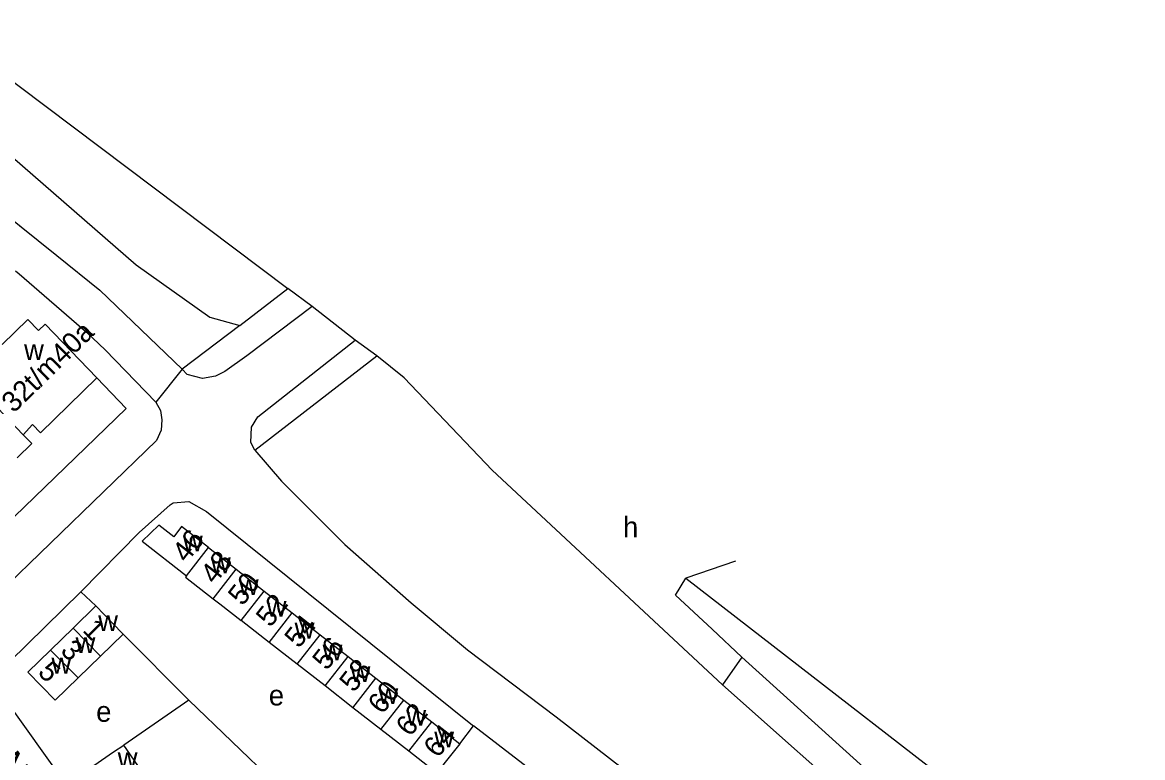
# Model space of a CAD drawing. Extents: x 157569 to 159501, y 382907 to 384670.
# Drawn here: x 158517.3 to 158735.9, y 383970 to 384113.4 of the extents above; entities that cross this region are included whole.
import ezdxf

# ---------------------------------------------------------------- set-up
doc = ezdxf.new("R2010")
doc.units = 0
for name, color, linetype in [('BLT_Basislijn', 7, 'Continuous'), ('BLT_Bebouwing', 7, 'Continuous'), ('BLT_Centroide', 7, 'Continuous'), ('BLT_Huisnummer', 7, 'Continuous'), ('BLT_Huisnummer_ tussenligend', 7, 'Continuous'), ('BLT_Huisnummer_reeks', 7, 'Continuous'), ('BLT_Onderverdeling_panden', 7, 'Continuous'), ('BLT_Straatnaam', 7, 'Continuous'), ('BLT_Vlakafsluiter', 7, 'Continuous')]:
    doc.layers.add(name, color=color, linetype=linetype)

msp = doc.modelspace()

# ---------------------------------------------------------------- linework, layer by layer
at = {"layer": 'BLT_Basislijn'}
for p, q in [((158559.74, 384054.29), (158569.14, 384061.5)), ((158573.83, 384058.02), (158569.14, 384061.5)), ((158582.26, 384051.44), (158573.83, 384058.02)), ((158559.74, 384054.29), (158548.48, 384045.78)), ((158586.44, 384048.36), (158582.26, 384051.44)), ((158562.69, 384029.96), (158586.44, 384048.36)), ((158505.7, 383995.32), (158543.5, 384031.88)), ((158531.64, 383999.58), (158528.71, 384002.36)), ((158549.8, 383981.2), (158536.98, 383994.11)), ((158549.8, 383981.2), (158537.09, 383972.41)), ((158549.8, 383981.2), (158583.31, 383948.98)), ((158602.63, 383972.71), (158605.34, 383976.17)), ((158620.19, 383964.77), (158605.34, 383976.17))]:
    msp.add_line(p, q, dxfattribs=at)
for points in [[(158355.84, 384216.74), (158402.77, 384183.18), (158464.2, 384140.57), (158569.14, 384061.5)], [(158347.81, 384209.43), (158356.75, 384201.07), (158405.9, 384167.09), (158495.27, 384102.85), (158509.24, 384092.49), (158539.52, 384066.14), (158553.9, 384055.91), (158559.74, 384054.29)], [(158424.09, 384141.42), (158509.72, 384079.4), (158524.04, 384067.99), (158532.46, 384061.21), (158548.48, 384045.78)], [(158515.95, 384064.95), (158516.72, 384064.39), (158529.82, 384053), (158533.49, 384049.58), (158543.33, 384039.34)], [(158573.83, 384058.02), (158561.14, 384048.41), (158556.85, 384045.35), (158555.02, 384044.43), (158552.43, 384043.93), (158549.49, 384044.77), (158548.48, 384045.78)], [(158562.69, 384029.96), (158561.9, 384031.47), (158562, 384034.49), (158563.28, 384036.5), (158582.26, 384051.44)], [(158653.92, 383984.17), (158608.97, 384026.05), (158591.83, 384044.1), (158586.44, 384048.36)], [(158438.28, 383942.1), (158537.6, 384038.11), (158531.85, 384044.06)], [(158543.33, 384039.34), (158544.25, 384037.7), (158544.55, 384035.89), (158544.42, 384033.89), (158543.5, 384031.88)], [(158562.69, 384029.96), (158567.88, 384023.92), (158580.22, 384011.58), (158593.15, 384000.18), (158604.18, 383991.04), (158621.47, 383977.96), (158748.93, 383879.13), (158755.24, 383874.14)], [(158528.71, 384002.36), (158540.13, 384013.91), (158546.14, 384019.31), (158546.77, 384019.68), (158549.81, 384019.97), (158553.21, 384018.01), (158605.12, 383976.33), (158605.34, 383976.17)], [(158657.69, 383989.6), (158651.87, 383995.03), (158644.75, 384001.66), (158646.74, 384005)], [(158646.74, 384005), (158860.75, 383839.14)], [(158528.71, 384002.36), (158514.8, 383988.68), (158512.66, 383985.39), (158513.11, 383983.23), (158513.85, 383981.55), (158525.69, 383964.91), (158525.9, 383964.6)], [(158811.42, 383840.42), (158810.54, 383844.51), (158806.71, 383853.93), (158801.77, 383861.49), (158799.46, 383864.32), (158786.36, 383875.79), (158747.29, 383908.56), (158657.69, 383989.6)], [(158805.34, 383839.82), (158804.63, 383843.87), (158801.28, 383852.5), (158794.41, 383861.6), (158786.32, 383868.73), (158743.04, 383904.95), (158653.92, 383984.17)]]:
    msp.add_lwpolyline(points, dxfattribs=at)
at = {"layer": 'BLT_Bebouwing'}
for p, q in [((158518.39, 384055.48), (158513.35, 384050.6)), ((158520.47, 384053.31), (158518.39, 384055.48)), ((158521.78, 384054.58), (158520.47, 384053.31)), ((158531.85, 384044.06), (158521.78, 384054.58)), ((158520.84, 384033.39), (158531.85, 384044.06)), ((158517.48, 384032.99), (158519.31, 384034.96)), ((158519.31, 384034.96), (158520.84, 384033.39)), ((158519.19, 384031.25), (158517.48, 384032.99)), ((158516.33, 384028.51), (158519.19, 384031.25)), ((158553.62, 384010.99), (158559.06, 384006.73)), ((158559.06, 384006.73), (158564.51, 384002.48)), ((158564.51, 384002.48), (158569.96, 383998.23)), ((158527.23, 383995.28), (158531.64, 383999.58)), ((158569.96, 383998.23), (158575.4, 383993.97)), ((158522.83, 383990.97), (158527.23, 383995.28)), ((158565.47, 383992.47), (158560.02, 383996.72)), ((158536.98, 383994.11), (158532.57, 383989.81)), ((158575.4, 383993.97), (158580.85, 383989.72)), ((158570.92, 383988.23), (158565.47, 383992.47)), ((158532.57, 383989.81), (158528.18, 383985.54)), ((158580.85, 383989.72), (158586.3, 383985.47)), ((158576.37, 383983.98), (158570.92, 383988.23)), ((158586.3, 383985.47), (158591.75, 383981.21)), ((158581.82, 383979.73), (158576.37, 383983.98)), ((158591.75, 383981.21), (158597.19, 383976.96)), ((158587.27, 383975.48), (158581.82, 383979.73)), ((158597.19, 383976.96), (158602.63, 383972.71)), ((158592.72, 383971.23), (158587.27, 383975.48)), ((158540.54, 383967.44), (158537.09, 383972.41)), ((158598.17, 383966.98), (158592.72, 383971.23))]:
    msp.add_line(p, q, dxfattribs=at)
for points in [[(158553.62, 384010.99), (158548.39, 384015.07), (158546.84, 384013.09), (158543.97, 384015.33), (158540.71, 384012.21), (158549.32, 384005.48)], [(158549.32, 384005.48), (158549.13, 384005.23), (158554.57, 384000.97)], [(158531.64, 383999.58), (158534.92, 383996.22), (158536.98, 383994.11)], [(158554.57, 384000.97), (158555.82, 384000), (158560.02, 383996.72)], [(158528.18, 383985.54), (158523.74, 383981.21), (158518.42, 383986.67), (158522.83, 383990.97)], [(158531.29, 383968.44), (158535.1, 383971.09), (158537.09, 383972.41)], [(158602.63, 383972.71), (158599.82, 383969.09), (158598.17, 383966.98)]]:
    msp.add_lwpolyline(points, dxfattribs=at)
at = {"layer": 'BLT_Onderverdeling_panden'}
for p, q in [((158517.48, 384032.99), (158509.16, 384041.62)), ((158549.32, 384005.48), (158553.62, 384010.99)), ((158554.57, 384000.97), (158559.06, 384006.73)), ((158560.02, 383996.72), (158564.51, 384002.48)), ((158565.47, 383992.47), (158569.96, 383998.23)), ((158532.57, 383989.81), (158527.23, 383995.28)), ((158570.92, 383988.23), (158575.4, 383993.97)), ((158528.18, 383985.54), (158522.83, 383990.97)), ((158576.37, 383983.98), (158580.85, 383989.72)), ((158581.82, 383979.73), (158586.3, 383985.47)), ((158587.27, 383975.48), (158591.75, 383981.21)), ((158592.72, 383971.23), (158597.19, 383976.96))]:
    msp.add_line(p, q, dxfattribs=at)
at = {"layer": 'BLT_Vlakafsluiter'}
for p, q in [((158548.48, 384045.78), (158543.33, 384039.34)), ((158656.47, 384008.34), (158646.74, 384005)), ((158657.69, 383989.6), (158653.92, 383984.17))]:
    msp.add_line(p, q, dxfattribs=at)

# ---------------------------------------------------------------- texts
at = {"layer": 'BLT_Centroide'}
for s, p in [('w', (158517.65, 384047.57)), ('h', (158634.5, 384012.98)), ('w', (158548.64, 384010.23)), ('w', (158554.09, 384005.98)), ('w', (158559.55, 384001.73)), ('w', (158564.98, 383997.47)), ('w', (158532.11, 383994.69)), ('w', (158570.44, 383993.22)), ('w', (158527.7, 383990.39)), ('w', (158575.89, 383988.97)), ('w', (158523, 383986.39)), ('w', (158581.34, 383984.72)), ('e', (158565.4, 383980.16)), ('w', (158586.78, 383980.47)), ('e', (158531.72, 383976.98)), ('w', (158592.23, 383976.22)), ('w', (158597.67, 383971.98)), ('w', (158535.92, 383967.94))]:
    msp.add_text(s, height=4, dxfattribs=at).set_placement(p)
at = {"layer": 'BLT_Huisnummer'}
for s, rotation, p in [('46', 52.0458, (158549.37, 384007.82)), ('50', 52.0458, (158560.26, 383999.42)), ('54', 52.0458, (158571.27, 383991.15)), ('1', 314.3028, (158528.89, 383994.72)), ('5', 314.2908, (158520.15, 383986.48)), ('58', 52.0458, (158581.98, 383982.53)), ('64', 52.0458, (158598.4, 383969.76))]:
    msp.add_text(s, height=4, rotation=rotation, dxfattribs=at).set_placement(p)
at = {"layer": 'BLT_Huisnummer_ tussenligend'}
for s, rotation, p in [('48', 52.0458, (158554.88, 384003.62)), ('52', 52.0458, (158565.71, 383995.23)), ('56', 52.0458, (158576.71, 383986.83)), ('3', 314.3028, (158524.56, 383990.66)), ('60', 52.0458, (158587.54, 383978.26)), ('62', 52.0458, (158592.99, 383973.9))]:
    msp.add_text(s, height=4, rotation=rotation, dxfattribs=at).set_placement(p)
at = {"layer": 'BLT_Huisnummer_reeks'}
msp.add_text('32t/m40a', height=4, rotation=44.2979, dxfattribs=at).set_placement((158515.63, 384037.08))
at = {"layer": 'BLT_Straatnaam'}
msp.add_text('VAN DER MUYDENSTRAAT', height=5, rotation=304.4415, dxfattribs=at).set_placement((158506.97, 383976.37))

doc.saveas('drawing.dxf')
